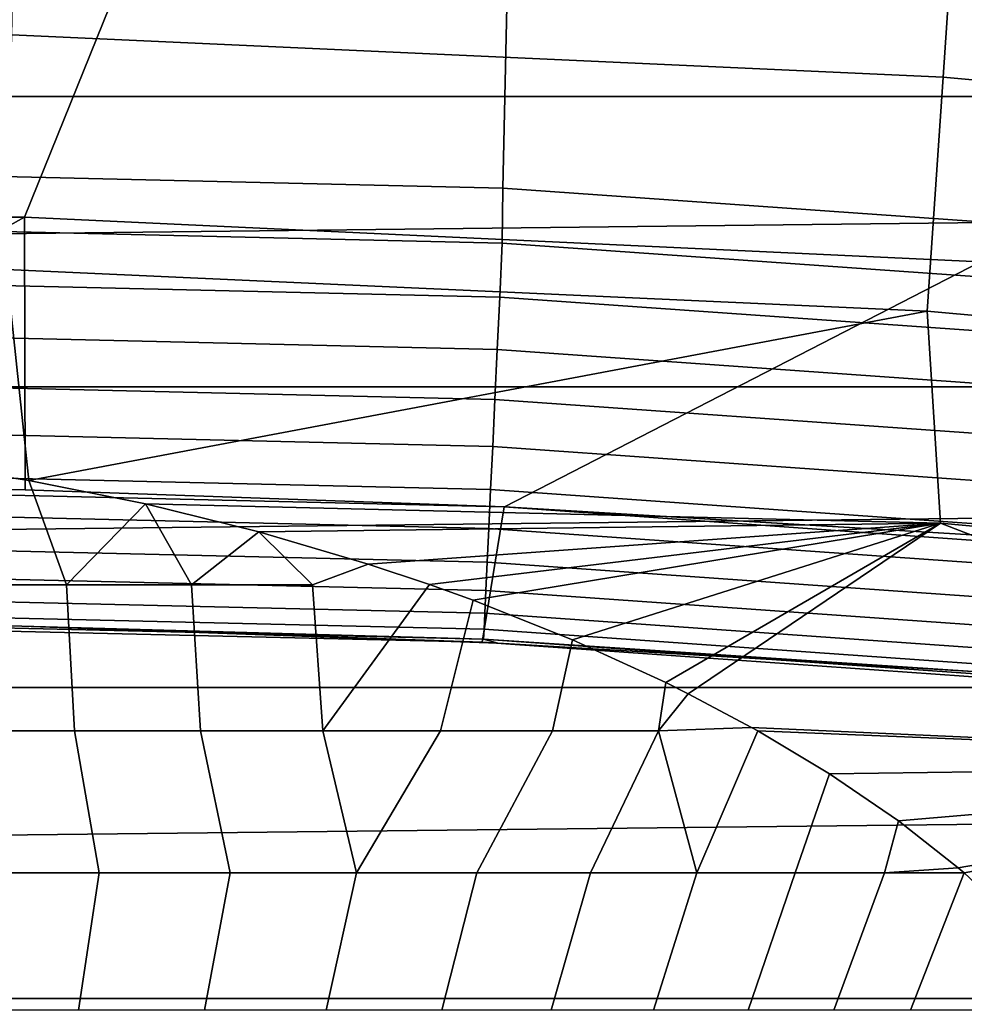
# Model space of a CAD drawing. Header units: metres. Extents: x -109 to 109, y -342 to 66.
# Tile 345 of 512: x 0.52 to 1.56, y 21.58 to 22.66. Entities that reach past the tile are written whole.
import ezdxf

# ---------------------------------------------------------------- set-up
doc = ezdxf.new("R2010")
doc.units = ezdxf.units.M
doc.layers.add('solid_K_24_62_16_000B91', color=7, linetype='CONTINUOUS')

msp = doc.modelspace()

# ---------------------------------------------------------------- linework, layer by layer
at = {"layer": 'solid_K_24_62_16_000B91'}
for points in [[(-0.526494, 22.443827, 34.599998), (0, 23.9, 34.599998), (1.104079, 23.874485, 34.599998), (0.526494, 22.443827, 34.599998)], [(0.526494, 22.443827, 34.599998), (1.104079, 23.874485, 34.599998), (2.20495, 23.798069, 34.599998), (1.577798, 22.394487, 34.599998)], [(0, 22.5, 34), (1.052287, 22.475378, 34), (1.074634, 23.475412, 34), (0, 23.5, 34)], [(1.052287, 22.475378, 34), (2.103826, 22.401424, 34), (2.150878, 23.401358, 34), (1.074634, 23.475412, 34)], [(1.536524, 22.597828, -24.737186), (0.512601, 22.644203, -24.737186), (0.519012, 22.927294, -24.327097), (1.555737, 22.880337, -24.327097)], [(13.251131, 22.884089, 84.926178), (-13.25114, 22.884083, 84.926178), (-13.770153, 22.576464, 84.926178)], [(13.770144, 22.576469, 84.926178), (13.251131, 22.884089, 84.926178), (-13.770153, 22.576464, 84.926178)], [(2.557301, 22.505175, -24.737186), (1.536524, 22.597828, -24.737186), (1.555737, 22.880337, -24.327097), (2.589276, 22.786528, -24.327097)], [(0.512601, 22.644203, -24.737186), (1.536524, 22.597828, -24.737186), (1.519014, 22.340382, -25.16353), (0.506756, 22.386229, -25.16353)], [(1.536524, 22.597828, -24.737186), (2.557301, 22.505175, -24.737186), (2.528162, 22.248785, -25.16353), (1.519014, 22.340382, -25.16353)], [(13.770144, 22.576469, 84.926178), (-13.770153, 22.576464, 84.926178), (-14.282001, 22.25713, 84.926178)], [(14.281992, 22.257135, 84.926178), (13.770144, 22.576469, 84.926178), (-14.282001, 22.25713, 84.926178)], [(0, 22.439732, 34.003647), (1.051801, 22.415068, 34.003647), (1.052287, 22.475378, 34), (0, 22.5, 34)], [(2.10129, 22.341131, 34.003647), (2.103826, 22.401424, 34), (1.052287, 22.475378, 34), (1.051801, 22.415068, 34.003647)], [(0, 22.15, 34.900002), (-0.526494, 22.443827, 34.599998), (0.526494, 22.443827, 34.599998)], [(0, 22.15, 34.900002), (0.526494, 22.443827, 34.599998), (0.52733, 22.143723, 34.900002)], [(1.051801, 22.415068, 34.003647), (0, 22.439732, 34.003647), (0, 22.380283, 34.014545), (1.049015, 22.355684, 34.014545)], [(1.054225, 22.124899, 34.900002), (0.52733, 22.143723, 34.900002), (0.526494, 22.443827, 34.599998), (1.577798, 22.394487, 34.599998)], [(2.10129, 22.341131, 34.003647), (1.051801, 22.415068, 34.003647), (1.049015, 22.355684, 34.014545), (2.095723, 22.281944, 34.014545)], [(1.054225, 22.124899, 34.900002), (1.577798, 22.394487, 34.599998), (1.580151, 22.093565, 34.900002)], [(0.400765, 22.17404, -25.568588), (0.506756, 22.386229, -25.16353), (0.531454, 22.153891, -25.604002)], [(0.506756, 22.386229, -25.16353), (1.519014, 22.340382, -25.16353), (0.531454, 22.153891, -25.604002)], [(1.049015, 22.355684, 34.014545), (0, 22.380283, 34.014545), (0, 22.322584, 34.032536), (1.04631, 22.29805, 34.032536)], [(2.095723, 22.281944, 34.014545), (1.049015, 22.355684, 34.014545), (1.04631, 22.29805, 34.032536), (2.09032, 22.224499, 34.032536)], [(1.519014, 22.340382, -25.16353), (1.533733, 22.106834, -25.604593), (0.659442, 22.128325, -25.649643), (0.531454, 22.153891, -25.604002)], [(1.519014, 22.340382, -25.16353), (2.528162, 22.248785, -25.16353), (2.531215, 22.014936, -25.604593), (1.533733, 22.106834, -25.604593)], [(1.04631, 22.29805, 34.032536), (0, 22.322584, 34.032536), (0, 22.267477, 34.057358), (1.043727, 22.243004, 34.057358)], [(2.09032, 22.224499, 34.032536), (1.04631, 22.29805, 34.032536), (1.043727, 22.243004, 34.057358), (2.08516, 22.169634, 34.057358)], [(1.043727, 22.243004, 34.057358), (0, 22.267477, 34.057358), (0, 22.215769, 34.088646), (1.041303, 22.191351, 34.088646)], [(14.281992, 22.257135, 84.926178), (-14.282001, 22.25713, 84.926178), (-14.786502, 21.926186, 84.926178)], [(14.786493, 21.926191, 84.926178), (14.281992, 22.257135, 84.926178), (-14.786502, 21.926186, 84.926178)], [(2.08516, 22.169634, 34.057358), (1.043727, 22.243004, 34.057358), (1.041303, 22.191351, 34.088646), (2.080318, 22.118153, 34.088646)], [(1.041303, 22.191351, 34.088646), (0, 22.215769, 34.088646), (0, 22.168213, 34.125946), (1.039074, 22.143847, 34.125946)], [(2.080318, 22.118153, 34.088646), (1.041303, 22.191351, 34.088646), (1.039074, 22.143847, 34.125946), (2.075865, 22.070805, 34.125946)], [(1.039074, 22.143847, 34.125946), (0, 22.168213, 34.125946), (0, 22.125504, 34.168709), (1.037072, 22.101187, 34.168709)], [(0.400765, 22.17404, -25.568588), (0.531454, 22.153891, -25.604002), (0.57287, 22.039021, -25.641132), (0.432475, 22.039021, -25.603548)], [(0.57287, 22.039021, -25.641132), (0.531454, 22.153891, -25.604002), (0.659442, 22.128325, -25.649643)], [(0, 22.15, 37.599998), (1.053882, 22.124914, 37.599998), (1.029927, 21.97588, 37.75), (0, 22, 37.75)], [(0, 22.15, 37.599998), (0.52733, 22.143723, 34.900002), (1.054225, 22.124899, 34.900002), (1.053882, 22.124914, 37.599998)], [(0, 22.15, 37.599998), (0, 22.15, 34.900002), (0.52733, 22.143723, 34.900002)], [(2.075865, 22.070805, 34.125946), (1.039074, 22.143847, 34.125946), (1.037072, 22.101187, 34.168709), (2.071865, 22.028284, 34.168709)], [(1.037072, 22.101187, 34.168709), (0, 22.125504, 34.168709), (0, 22.088268, 34.216316), (1.035327, 22.06399, 34.216316)], [(0.57287, 22.039021, -25.641132), (0.659442, 22.128325, -25.649643), (0.710067, 22.039021, -25.689096)], [(0.784153, 22.097574, -25.705641), (0.659442, 22.128325, -25.649643), (1.533733, 22.106834, -25.604593)], [(0.710067, 22.039021, -25.689096), (0.659442, 22.128325, -25.649643), (0.784153, 22.097574, -25.705641)], [(2.105603, 22.049692, 37.599998), (2.057595, 21.903568, 37.75), (1.029927, 21.97588, 37.75), (1.053882, 22.124914, 37.599998)], [(2.105603, 22.049692, 37.599998), (1.053882, 22.124914, 37.599998), (1.580151, 22.093565, 34.900002), (2.105249, 22.049726, 34.900002)], [(1.053882, 22.124914, 37.599998), (1.054225, 22.124899, 34.900002), (1.580151, 22.093565, 34.900002)], [(0.904524, 22.062052, -25.771908), (0.784153, 22.097574, -25.705641), (1.533733, 22.106834, -25.604593)], [(0.971727, 22.039539, -25.814833), (0.904524, 22.062052, -25.771908), (1.533733, 22.106834, -25.604593)], [(1.019901, 22.022141, -25.848522), (0.971727, 22.039539, -25.814833), (1.533733, 22.106834, -25.604593)], [(1.129143, 21.978464, -25.935202), (1.019901, 22.022141, -25.848522), (1.533733, 22.106834, -25.604593)], [(2.071865, 22.028284, 34.168709), (1.037072, 22.101187, 34.168709), (1.035327, 22.06399, 34.216316), (2.068378, 21.991211, 34.216316)], [(1.129143, 21.978464, -25.935202), (1.533733, 22.106834, -25.604593), (1.231515, 21.931578, -26.031862)], [(1.533733, 22.106834, -25.604593), (1.256292, 21.919249, -26.057955), (1.231515, 21.931578, -26.031862)], [(1.533733, 22.106834, -25.604593), (2.219848, 21.842363, -26.058783), (1.325882, 21.882303, -26.137934), (1.256292, 21.919249, -26.057955)], [(1.533733, 22.106834, -25.604593), (2.531215, 22.014936, -25.604593), (2.219848, 21.842363, -26.058783)], [(0.710067, 22.039021, -25.689096), (0.784153, 22.097574, -25.705641), (0.8433, 22.039021, -25.747169)], [(0.8433, 22.039021, -25.747169), (0.784153, 22.097574, -25.705641), (0.904524, 22.062052, -25.771908)], [(1.035327, 22.06399, 34.216316), (0, 22.088268, 34.216316), (0, 22.057047, 34.268066), (1.033864, 22.032804, 34.268066)], [(1.033864, 22.032804, 34.268066), (0, 22.057047, 34.268066), (0, 22.032299, 34.323208), (1.032704, 22.008083, 34.323208)], [(0.854538, 21.878397, -25.803509), (0.8433, 22.039021, -25.747169), (0.904524, 22.062052, -25.771908), (0.971727, 22.039539, -25.814833)], [(2.068378, 21.991211, 34.216316), (1.035327, 22.06399, 34.216316), (1.033864, 22.032804, 34.268066), (2.065455, 21.960129, 34.268066)], [(0.432475, 22.039021, -25.603548), (0.57287, 22.039021, -25.641132), (0.581419, 21.878397, -25.691612), (0.439167, 21.878397, -25.651907)], [(0.57287, 22.039021, -25.641132), (0.710067, 22.039021, -25.689096), (0.720155, 21.878397, -25.742249), (0.581419, 21.878397, -25.691612)], [(0.710067, 22.039021, -25.689096), (0.8433, 22.039021, -25.747169), (0.854538, 21.878397, -25.803509), (0.720155, 21.878397, -25.742249)], [(0.854538, 21.878397, -25.803509), (0.971727, 22.039539, -25.814833), (1.019901, 22.022141, -25.848522), (0.983756, 21.878397, -25.875027)], [(1.032704, 22.008083, 34.323208), (0, 22.032299, 34.323208), (0, 22.014385, 34.380928), (1.031864, 21.990189, 34.380928)], [(2.065455, 21.960129, 34.268066), (1.033864, 22.032804, 34.268066), (1.032704, 22.008083, 34.323208), (2.063137, 21.93549, 34.323208)], [(1.031864, 21.990189, 34.380928), (0, 22.014385, 34.380928), (0, 22.003567, 34.440392), (1.031357, 21.979382, 34.440392)], [(0.983756, 21.878397, -25.875027), (1.019901, 22.022141, -25.848522), (1.129143, 21.978464, -25.935202), (1.107027, 21.878397, -25.956366)], [(0, 22.003567, 34.440392), (0, 22, 34.5), (0.523549, 21.993769, 34.5)], [(1.031357, 21.979382, 34.440392), (0, 22.003567, 34.440392), (0.523549, 21.993769, 34.5)], [(2.063137, 21.93549, 34.323208), (1.032704, 22.008083, 34.323208), (1.031864, 21.990189, 34.380928), (2.06146, 21.917654, 34.380928)], [(0.523549, 21.993769, 34.5), (0, 22, 34.5), (0, 22, 37.75), (1.029927, 21.97588, 37.75)], [(1.046802, 21.975082, 34.5), (0.523549, 21.993769, 34.5), (1.029927, 21.97588, 37.75)], [(1.031357, 21.979382, 34.440392), (0.523549, 21.993769, 34.5), (1.046802, 21.975082, 34.5)], [(2.06146, 21.917654, 34.380928), (1.031864, 21.990189, 34.380928), (1.031357, 21.979382, 34.440392), (2.060447, 21.906881, 34.440392)], [(1.569462, 21.943947, 34.5), (1.046802, 21.975082, 34.5), (1.029927, 21.97588, 37.75), (2.057595, 21.903568, 37.75)], [(1.031357, 21.979382, 34.440392), (1.046802, 21.975082, 34.5), (1.569462, 21.943947, 34.5)], [(2.060447, 21.906881, 34.440392), (1.031357, 21.979382, 34.440392), (1.569462, 21.943947, 34.5)], [(1.223606, 21.878397, -26.047037), (1.107027, 21.878397, -25.956366), (1.129143, 21.978464, -25.935202), (1.231515, 21.931578, -26.031862)], [(1.223606, 21.878397, -26.047037), (1.231515, 21.931578, -26.031862), (1.256292, 21.919249, -26.057955)], [(14.786493, 21.926191, 84.926178), (-14.786502, 21.926186, 84.926178), (-15.283264, 21.583897, 84.926178)], [(15.283257, 21.583902, 84.926178), (14.786493, 21.926191, 84.926178), (-15.283264, 21.583897, 84.926178)], [(1.223606, 21.878397, -26.047037), (1.256292, 21.919249, -26.057955), (1.325882, 21.882303, -26.137934)], [(0.439167, 21.878397, -25.651907), (0.581419, 21.878397, -25.691612), (0.608734, 21.722136, -25.762833), (0.460371, 21.722136, -25.717764)], [(0.581419, 21.878397, -25.691612), (0.720155, 21.878397, -25.742249), (0.752777, 21.722136, -25.820229), (0.608734, 21.722136, -25.762833)], [(0.720155, 21.878397, -25.742249), (0.854538, 21.878397, -25.803509), (0.89148, 21.722136, -25.889544), (0.752777, 21.722136, -25.820229)], [(0.854538, 21.878397, -25.803509), (0.983756, 21.878397, -25.875027), (0.89148, 21.722136, -25.889544)], [(1.107027, 21.878397, -25.956366), (1.023856, 21.722136, -25.970285), (0.89148, 21.722136, -25.889544), (0.983756, 21.878397, -25.875027)], [(1.223606, 21.878397, -26.047037), (1.148967, 21.722136, -26.061884), (1.023856, 21.722136, -25.970285), (1.107027, 21.878397, -25.956366)], [(1.223606, 21.878397, -26.047037), (1.265926, 21.722136, -26.163685), (1.148967, 21.722136, -26.061884)], [(1.265926, 21.722136, -26.163685), (1.223606, 21.878397, -26.047037), (1.325882, 21.882303, -26.137934), (1.332729, 21.878466, -26.146404)], [(1.265926, 21.722136, -26.163685), (1.332729, 21.878466, -26.146404), (1.411523, 21.831343, -26.25308), (1.373901, 21.722136, -26.274969)], [(1.332729, 21.878466, -26.146404), (1.325882, 21.882303, -26.137934), (2.219848, 21.842363, -26.058783)], [(1.411523, 21.831343, -26.25308), (1.332729, 21.878466, -26.146404), (2.219848, 21.842363, -26.058783)], [(1.487457, 21.779625, -26.376434), (1.411523, 21.831343, -26.25308), (2.219848, 21.842363, -26.058783)], [(1.553087, 21.727905, -26.50742), (1.487457, 21.779625, -26.376434), (2.219848, 21.842363, -26.058783)], [(1.553087, 21.727905, -26.50742), (2.219848, 21.842363, -26.058783), (1.559808, 21.722111, -26.522627)], [(2.219848, 21.842363, -26.058783), (2.538046, 21.629, -26.524464), (1.607676, 21.677101, -26.64489), (1.559808, 21.722111, -26.522627)], [(1.472128, 21.722136, -26.394945), (1.373901, 21.722136, -26.274969), (1.411523, 21.831343, -26.25308), (1.487457, 21.779625, -26.376434)], [(1.472128, 21.722136, -26.394945), (1.487457, 21.779625, -26.376434), (1.553087, 21.727905, -26.50742)], [(0.460371, 21.722136, -25.717764), (0.608734, 21.722136, -25.762833), (0.585974, 21.571323, -25.83078), (0.44317, 21.571323, -25.787323)], [(0.608734, 21.722136, -25.762833), (0.752777, 21.722136, -25.820229), (0.724606, 21.571323, -25.88612), (0.585974, 21.571323, -25.83078)], [(0.752777, 21.722136, -25.820229), (0.89148, 21.722136, -25.889544), (0.858079, 21.571323, -25.952951), (0.724606, 21.571323, -25.88612)], [(0.89148, 21.722136, -25.889544), (1.023856, 21.722136, -25.970285), (0.985443, 21.571323, -26.030796), (0.858079, 21.571323, -25.952951)], [(1.023856, 21.722136, -25.970285), (1.148967, 21.722136, -26.061884), (1.105792, 21.571323, -26.119099), (0.985443, 21.571323, -26.030796)], [(1.148967, 21.722136, -26.061884), (1.265926, 21.722136, -26.163685), (1.218267, 21.571323, -26.217236), (1.105792, 21.571323, -26.119099)], [(1.265926, 21.722136, -26.163685), (1.373901, 21.722136, -26.274969), (1.32207, 21.571323, -26.324503), (1.218267, 21.571323, -26.217236)], [(1.373901, 21.722136, -26.274969), (1.472128, 21.722136, -26.394945), (1.41646, 21.571323, -26.44014), (1.32207, 21.571323, -26.324503)], [(1.472128, 21.722136, -26.394945), (1.559808, 21.722111, -26.522627), (1.500765, 21.571323, -26.563322), (1.41646, 21.571323, -26.44014)], [(1.472128, 21.722136, -26.394945), (1.553087, 21.727905, -26.50742), (1.559808, 21.722111, -26.522627)], [(1.574386, 21.571323, -26.693174), (1.500765, 21.571323, -26.563322), (1.559808, 21.722111, -26.522627), (1.607676, 21.677101, -26.64489)], [(15.283257, 21.583902, 84.926178), (-15.283264, 21.583897, 84.926178), (-15.772194, 21.230322, 84.926178)], [(15.772186, 21.230328, 84.926178), (15.283257, 21.583902, 84.926178), (-15.772194, 21.230322, 84.926178)]]:
    msp.add_3dface(points, dxfattribs=at)

doc.saveas('drawing.dxf')
